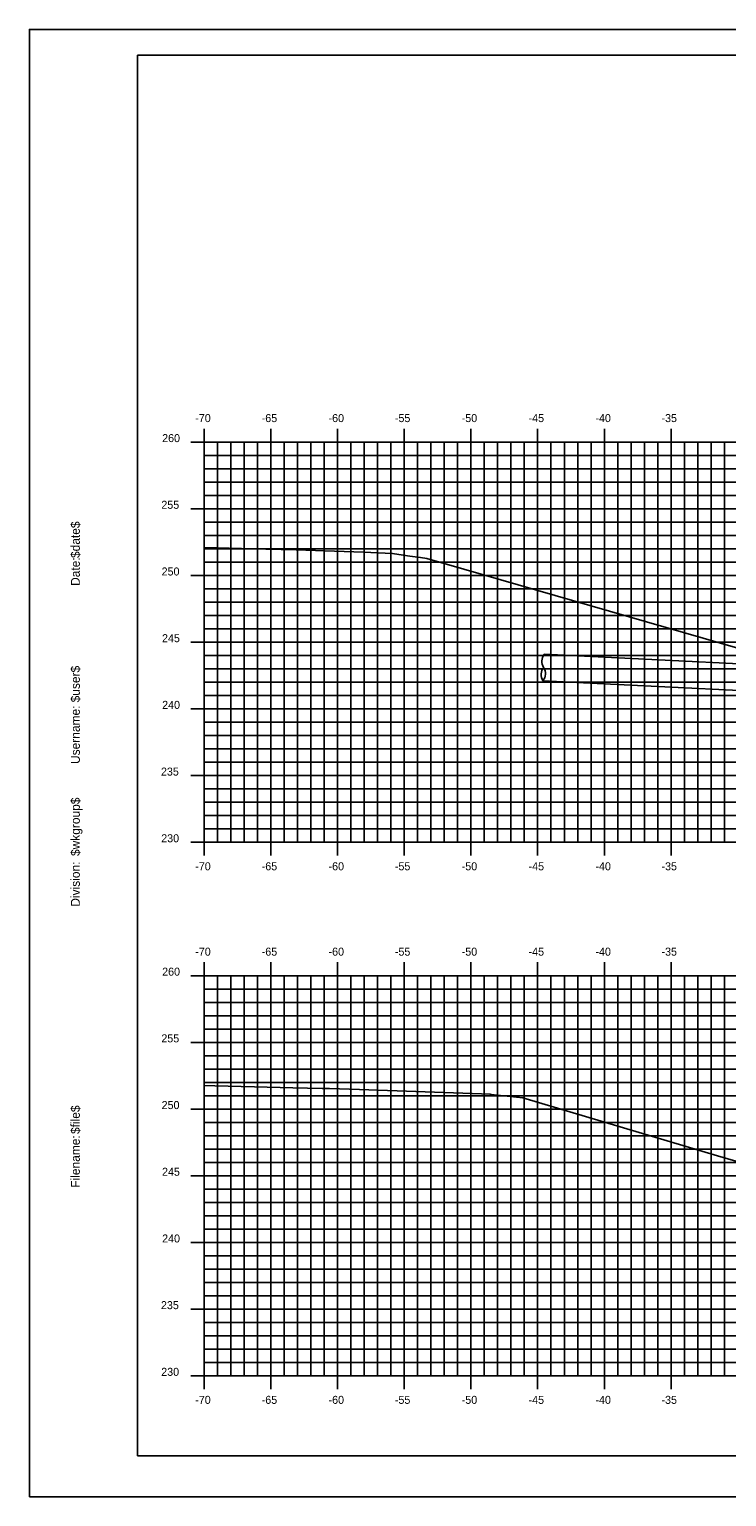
# Model space of a CAD drawing. Extents: x 1170543 to 1177585, y 609599 to 610623.
# Drawn here: x 1172612.9 to 1172665.2, y 609598.8 to 609708.8 of the extents above; entities that cross this region are included whole.
import ezdxf

# ---------------------------------------------------------------- set-up
doc = ezdxf.new("R2010")
doc.units = 0
for name, color, linetype in [('BORDER', 7, 'Continuous'), ('D_Drainage_CB_TypeA1-B1', 7, 'Continuous'), ('D_Drainage_Text', 7, 'Continuous'), ('H_V ANNOTATION', 7, 'Continuous'), ('MAJOR', 7, 'Continuous'), ('MINOR', 7, 'Continuous'), ('PLOT BOUNDARY', 7, 'Continuous'), ('S_Roadway_Centerline', 7, 'Continuous')]:
    doc.layers.add(name, color=color, linetype=linetype)

msp = doc.modelspace()

# ---------------------------------------------------------------- linework, layer by layer
at = {"layer": 'BORDER'}
for p, q in [((1172780.99, 609706.87), (1172620.99, 609706.87)), ((1172620.99, 609706.87), (1172620.99, 609601.87)), ((1172620.99, 609601.87), (1172780.99, 609601.87))]:
    msp.add_line(p, q, dxfattribs=at)
at = {"layer": 'D_Drainage_CB_TypeA1-B1'}
for centre, start, end in [((1172652.13, 609661.43), 139.973, 213.7128), ((1172652.08, 609660.44), 139.973, 213.7128), ((1172650.74, 609660.51), 319.973, 33.7128)]:
    msp.add_arc(centre, 0.833, start, end, dxfattribs=at)
at = {"layer": 'D_Drainage_Text'}
for p, q in [((1172651.47, 609661.97), (1172681.77, 609660.47)), ((1172651.38, 609659.97), (1172681.77, 609658.46))]:
    msp.add_line(p, q, dxfattribs=at)
at = {"layer": 'MAJOR'}
for p, q in [((1172625.99, 609678.87), (1172625.99, 609677.87)), ((1172630.99, 609678.87), (1172630.99, 609677.87)), ((1172635.99, 609678.87), (1172635.99, 609677.87)), ((1172640.99, 609678.87), (1172640.99, 609677.87)), ((1172645.99, 609678.87), (1172645.99, 609677.87)), ((1172650.99, 609678.87), (1172650.99, 609677.87)), ((1172655.99, 609678.87), (1172655.99, 609677.87)), ((1172660.99, 609678.87), (1172660.99, 609677.87)), ((1172624.99, 609677.87), (1172625.99, 609677.87)), ((1172625.99, 609677.87), (1172765.99, 609677.87)), ((1172625.99, 609647.87), (1172625.99, 609677.87)), ((1172625.99, 609647.87), (1172625.99, 609677.87)), ((1172625.99, 609677.87), (1172765.99, 609677.87)), ((1172630.99, 609647.87), (1172630.99, 609677.87)), ((1172635.99, 609647.87), (1172635.99, 609677.87)), ((1172640.99, 609647.87), (1172640.99, 609677.87)), ((1172645.99, 609647.87), (1172645.99, 609677.87)), ((1172650.99, 609647.87), (1172650.99, 609677.87)), ((1172655.99, 609647.87), (1172655.99, 609677.87)), ((1172660.99, 609647.87), (1172660.99, 609677.87)), ((1172624.99, 609672.87), (1172625.99, 609672.87)), ((1172625.99, 609672.87), (1172765.99, 609672.87)), ((1172624.99, 609667.87), (1172625.99, 609667.87)), ((1172625.99, 609667.87), (1172765.99, 609667.87)), ((1172624.99, 609662.87), (1172625.99, 609662.87)), ((1172625.99, 609662.87), (1172765.99, 609662.87)), ((1172624.99, 609657.87), (1172625.99, 609657.87)), ((1172625.99, 609657.87), (1172765.99, 609657.87)), ((1172624.99, 609652.87), (1172625.99, 609652.87)), ((1172625.99, 609652.87), (1172765.99, 609652.87)), ((1172624.99, 609647.87), (1172625.99, 609647.87)), ((1172625.99, 609647.87), (1172765.99, 609647.87)), ((1172625.99, 609647.87), (1172765.99, 609647.87)), ((1172625.99, 609646.87), (1172625.99, 609647.87)), ((1172630.99, 609646.87), (1172630.99, 609647.87)), ((1172635.99, 609646.87), (1172635.99, 609647.87)), ((1172640.99, 609646.87), (1172640.99, 609647.87)), ((1172645.99, 609646.87), (1172645.99, 609647.87)), ((1172650.99, 609646.87), (1172650.99, 609647.87)), ((1172655.99, 609646.87), (1172655.99, 609647.87)), ((1172660.99, 609646.87), (1172660.99, 609647.87)), ((1172625.99, 609638.87), (1172625.99, 609637.87)), ((1172630.99, 609638.87), (1172630.99, 609637.87)), ((1172635.99, 609638.87), (1172635.99, 609637.87)), ((1172640.99, 609638.87), (1172640.99, 609637.87)), ((1172645.99, 609638.87), (1172645.99, 609637.87)), ((1172650.99, 609638.87), (1172650.99, 609637.87)), ((1172655.99, 609638.87), (1172655.99, 609637.87)), ((1172660.99, 609638.87), (1172660.99, 609637.87)), ((1172624.99, 609637.87), (1172625.99, 609637.87)), ((1172625.99, 609637.87), (1172765.99, 609637.87)), ((1172625.99, 609607.87), (1172625.99, 609637.87)), ((1172625.99, 609607.87), (1172625.99, 609637.87)), ((1172625.99, 609637.87), (1172765.99, 609637.87)), ((1172630.99, 609607.87), (1172630.99, 609637.87)), ((1172635.99, 609607.87), (1172635.99, 609637.87)), ((1172640.99, 609607.87), (1172640.99, 609637.87)), ((1172645.99, 609607.87), (1172645.99, 609637.87)), ((1172650.99, 609607.87), (1172650.99, 609637.87)), ((1172655.99, 609607.87), (1172655.99, 609637.87)), ((1172660.99, 609607.87), (1172660.99, 609637.87)), ((1172624.99, 609632.87), (1172625.99, 609632.87)), ((1172625.99, 609632.87), (1172765.99, 609632.87)), ((1172624.99, 609627.87), (1172625.99, 609627.87)), ((1172625.99, 609627.87), (1172765.99, 609627.87)), ((1172624.99, 609622.87), (1172625.99, 609622.87)), ((1172625.99, 609622.87), (1172765.99, 609622.87)), ((1172624.99, 609617.87), (1172625.99, 609617.87)), ((1172625.99, 609617.87), (1172765.99, 609617.87)), ((1172624.99, 609612.87), (1172625.99, 609612.87)), ((1172625.99, 609612.87), (1172765.99, 609612.87)), ((1172624.99, 609607.87), (1172625.99, 609607.87)), ((1172625.99, 609607.87), (1172765.99, 609607.87)), ((1172625.99, 609607.87), (1172765.99, 609607.87)), ((1172625.99, 609606.87), (1172625.99, 609607.87)), ((1172630.99, 609606.87), (1172630.99, 609607.87)), ((1172635.99, 609606.87), (1172635.99, 609607.87)), ((1172640.99, 609606.87), (1172640.99, 609607.87)), ((1172645.99, 609606.87), (1172645.99, 609607.87)), ((1172650.99, 609606.87), (1172650.99, 609607.87)), ((1172655.99, 609606.87), (1172655.99, 609607.87)), ((1172660.99, 609606.87), (1172660.99, 609607.87))]:
    msp.add_line(p, q, dxfattribs=at)
at = {"layer": 'MINOR'}
for p, q in [((1172626.99, 609647.87), (1172626.99, 609677.87)), ((1172627.99, 609647.87), (1172627.99, 609677.87)), ((1172628.99, 609647.87), (1172628.99, 609677.87)), ((1172629.99, 609647.87), (1172629.99, 609677.87)), ((1172631.99, 609647.87), (1172631.99, 609677.87)), ((1172632.99, 609647.87), (1172632.99, 609677.87)), ((1172633.99, 609647.87), (1172633.99, 609677.87)), ((1172634.99, 609647.87), (1172634.99, 609677.87)), ((1172636.99, 609647.87), (1172636.99, 609677.87)), ((1172637.99, 609647.87), (1172637.99, 609677.87)), ((1172638.99, 609647.87), (1172638.99, 609677.87)), ((1172639.99, 609647.87), (1172639.99, 609677.87)), ((1172641.99, 609647.87), (1172641.99, 609677.87)), ((1172642.99, 609647.87), (1172642.99, 609677.87)), ((1172643.99, 609647.87), (1172643.99, 609677.87)), ((1172644.99, 609647.87), (1172644.99, 609677.87)), ((1172646.99, 609647.87), (1172646.99, 609677.87)), ((1172647.99, 609647.87), (1172647.99, 609677.87)), ((1172648.99, 609647.87), (1172648.99, 609677.87)), ((1172649.99, 609647.87), (1172649.99, 609677.87)), ((1172651.99, 609647.87), (1172651.99, 609677.87)), ((1172652.99, 609647.87), (1172652.99, 609677.87)), ((1172653.99, 609647.87), (1172653.99, 609677.87)), ((1172654.99, 609647.87), (1172654.99, 609677.87)), ((1172656.99, 609647.87), (1172656.99, 609677.87)), ((1172657.99, 609647.87), (1172657.99, 609677.87)), ((1172658.99, 609647.87), (1172658.99, 609677.87)), ((1172659.99, 609647.87), (1172659.99, 609677.87)), ((1172661.99, 609647.87), (1172661.99, 609677.87)), ((1172662.99, 609647.87), (1172662.99, 609677.87)), ((1172663.99, 609647.87), (1172663.99, 609677.87)), ((1172664.99, 609647.87), (1172664.99, 609677.87)), ((1172625.99, 609676.87), (1172765.99, 609676.87)), ((1172625.99, 609676.87), (1172626.99, 609676.87)), ((1172625.99, 609675.87), (1172765.99, 609675.87)), ((1172625.99, 609675.87), (1172626.99, 609675.87)), ((1172625.99, 609674.87), (1172765.99, 609674.87)), ((1172625.99, 609674.87), (1172626.99, 609674.87)), ((1172625.99, 609673.87), (1172765.99, 609673.87)), ((1172625.99, 609673.87), (1172626.99, 609673.87)), ((1172625.99, 609671.87), (1172765.99, 609671.87)), ((1172625.99, 609671.87), (1172626.99, 609671.87)), ((1172625.99, 609670.87), (1172765.99, 609670.87)), ((1172625.99, 609670.87), (1172626.99, 609670.87)), ((1172625.99, 609669.87), (1172765.99, 609669.87)), ((1172625.99, 609669.87), (1172626.99, 609669.87)), ((1172625.99, 609668.87), (1172765.99, 609668.87)), ((1172625.99, 609668.87), (1172626.99, 609668.87)), ((1172625.99, 609666.87), (1172765.99, 609666.87)), ((1172625.99, 609666.87), (1172626.99, 609666.87)), ((1172625.99, 609665.87), (1172765.99, 609665.87)), ((1172625.99, 609665.87), (1172626.99, 609665.87)), ((1172625.99, 609664.87), (1172765.99, 609664.87)), ((1172625.99, 609664.87), (1172626.99, 609664.87)), ((1172625.99, 609663.87), (1172765.99, 609663.87)), ((1172625.99, 609663.87), (1172626.99, 609663.87)), ((1172625.99, 609661.87), (1172765.99, 609661.87)), ((1172625.99, 609661.87), (1172626.99, 609661.87)), ((1172625.99, 609660.87), (1172765.99, 609660.87)), ((1172625.99, 609660.87), (1172626.99, 609660.87)), ((1172625.99, 609659.87), (1172765.99, 609659.87)), ((1172625.99, 609659.87), (1172626.99, 609659.87)), ((1172625.99, 609658.87), (1172765.99, 609658.87)), ((1172625.99, 609658.87), (1172626.99, 609658.87)), ((1172625.99, 609656.87), (1172765.99, 609656.87)), ((1172625.99, 609656.87), (1172626.99, 609656.87)), ((1172625.99, 609655.87), (1172765.99, 609655.87)), ((1172625.99, 609655.87), (1172626.99, 609655.87)), ((1172625.99, 609654.87), (1172765.99, 609654.87)), ((1172625.99, 609654.87), (1172626.99, 609654.87)), ((1172625.99, 609653.87), (1172765.99, 609653.87)), ((1172625.99, 609653.87), (1172626.99, 609653.87)), ((1172625.99, 609651.87), (1172765.99, 609651.87)), ((1172625.99, 609651.87), (1172626.99, 609651.87)), ((1172625.99, 609650.87), (1172765.99, 609650.87)), ((1172625.99, 609650.87), (1172626.99, 609650.87)), ((1172625.99, 609649.87), (1172765.99, 609649.87)), ((1172625.99, 609649.87), (1172626.99, 609649.87)), ((1172625.99, 609648.87), (1172765.99, 609648.87)), ((1172625.99, 609648.87), (1172626.99, 609648.87)), ((1172626.99, 609607.87), (1172626.99, 609637.87)), ((1172627.99, 609607.87), (1172627.99, 609637.87)), ((1172628.99, 609607.87), (1172628.99, 609637.87)), ((1172629.99, 609607.87), (1172629.99, 609637.87)), ((1172631.99, 609607.87), (1172631.99, 609637.87)), ((1172632.99, 609607.87), (1172632.99, 609637.87)), ((1172633.99, 609607.87), (1172633.99, 609637.87)), ((1172634.99, 609607.87), (1172634.99, 609637.87)), ((1172636.99, 609607.87), (1172636.99, 609637.87)), ((1172637.99, 609607.87), (1172637.99, 609637.87)), ((1172638.99, 609607.87), (1172638.99, 609637.87)), ((1172639.99, 609607.87), (1172639.99, 609637.87)), ((1172641.99, 609607.87), (1172641.99, 609637.87)), ((1172642.99, 609607.87), (1172642.99, 609637.87)), ((1172643.99, 609607.87), (1172643.99, 609637.87)), ((1172644.99, 609607.87), (1172644.99, 609637.87)), ((1172646.99, 609607.87), (1172646.99, 609637.87)), ((1172647.99, 609607.87), (1172647.99, 609637.87)), ((1172648.99, 609607.87), (1172648.99, 609637.87)), ((1172649.99, 609607.87), (1172649.99, 609637.87)), ((1172651.99, 609607.87), (1172651.99, 609637.87)), ((1172652.99, 609607.87), (1172652.99, 609637.87)), ((1172653.99, 609607.87), (1172653.99, 609637.87)), ((1172654.99, 609607.87), (1172654.99, 609637.87)), ((1172656.99, 609607.87), (1172656.99, 609637.87)), ((1172657.99, 609607.87), (1172657.99, 609637.87)), ((1172658.99, 609607.87), (1172658.99, 609637.87)), ((1172659.99, 609607.87), (1172659.99, 609637.87)), ((1172661.99, 609607.87), (1172661.99, 609637.87)), ((1172662.99, 609607.87), (1172662.99, 609637.87)), ((1172663.99, 609607.87), (1172663.99, 609637.87)), ((1172664.99, 609607.87), (1172664.99, 609637.87)), ((1172625.99, 609636.87), (1172765.99, 609636.87)), ((1172625.99, 609636.87), (1172626.99, 609636.87)), ((1172625.99, 609635.87), (1172765.99, 609635.87)), ((1172625.99, 609635.87), (1172626.99, 609635.87)), ((1172625.99, 609634.87), (1172765.99, 609634.87)), ((1172625.99, 609634.87), (1172626.99, 609634.87)), ((1172625.99, 609633.87), (1172765.99, 609633.87)), ((1172625.99, 609633.87), (1172626.99, 609633.87)), ((1172625.99, 609631.87), (1172765.99, 609631.87)), ((1172625.99, 609631.87), (1172626.99, 609631.87)), ((1172625.99, 609630.87), (1172765.99, 609630.87)), ((1172625.99, 609630.87), (1172626.99, 609630.87)), ((1172625.99, 609629.87), (1172765.99, 609629.87)), ((1172625.99, 609629.87), (1172626.99, 609629.87)), ((1172625.99, 609628.87), (1172765.99, 609628.87)), ((1172625.99, 609628.87), (1172626.99, 609628.87)), ((1172625.99, 609626.87), (1172765.99, 609626.87)), ((1172625.99, 609626.87), (1172626.99, 609626.87)), ((1172625.99, 609625.87), (1172765.99, 609625.87)), ((1172625.99, 609625.87), (1172626.99, 609625.87)), ((1172625.99, 609624.87), (1172765.99, 609624.87)), ((1172625.99, 609624.87), (1172626.99, 609624.87)), ((1172625.99, 609623.87), (1172765.99, 609623.87)), ((1172625.99, 609623.87), (1172626.99, 609623.87)), ((1172625.99, 609621.87), (1172765.99, 609621.87)), ((1172625.99, 609621.87), (1172626.99, 609621.87)), ((1172625.99, 609620.87), (1172765.99, 609620.87)), ((1172625.99, 609620.87), (1172626.99, 609620.87)), ((1172625.99, 609619.87), (1172765.99, 609619.87)), ((1172625.99, 609619.87), (1172626.99, 609619.87)), ((1172625.99, 609618.87), (1172765.99, 609618.87)), ((1172625.99, 609618.87), (1172626.99, 609618.87)), ((1172625.99, 609616.87), (1172765.99, 609616.87)), ((1172625.99, 609616.87), (1172626.99, 609616.87)), ((1172625.99, 609615.87), (1172765.99, 609615.87)), ((1172625.99, 609615.87), (1172626.99, 609615.87)), ((1172625.99, 609614.87), (1172765.99, 609614.87)), ((1172625.99, 609614.87), (1172626.99, 609614.87)), ((1172625.99, 609613.87), (1172765.99, 609613.87)), ((1172625.99, 609613.87), (1172626.99, 609613.87)), ((1172625.99, 609611.87), (1172765.99, 609611.87)), ((1172625.99, 609611.87), (1172626.99, 609611.87)), ((1172625.99, 609610.87), (1172765.99, 609610.87)), ((1172625.99, 609610.87), (1172626.99, 609610.87)), ((1172625.99, 609609.87), (1172765.99, 609609.87)), ((1172625.99, 609609.87), (1172626.99, 609609.87)), ((1172625.99, 609608.87), (1172765.99, 609608.87)), ((1172625.99, 609608.87), (1172626.99, 609608.87))]:
    msp.add_line(p, q, dxfattribs=at)
at = {"layer": 'PLOT BOUNDARY'}
msp.add_lwpolyline([(1172612.9, 609598.81), (1172782.9, 609598.81), (1172782.9, 609708.81), (1172612.9, 609708.81)], close=True, dxfattribs=at)
at = {"layer": 'S_Roadway_Centerline'}
for points in [[(1172625.99, 609669.97), (1172627.86, 609669.92), (1172630.63, 609669.85), (1172632.9, 609669.8), (1172636.48, 609669.67), (1172637.95, 609669.62), (1172640.12, 609669.51), (1172640.26, 609669.5), (1172641.42, 609669.33), (1172642.2, 609669.21), (1172642.69, 609669.15), (1172664.7, 609662.79), (1172673.53, 609660.25), (1172678.25, 609659.8), (1172686.67, 609658.92), (1172688.72, 609658.71), (1172707.81, 609658.63), (1172724.9, 609658.25), (1172726.15, 609658.21), (1172727.07, 609658.14)], [(1172625.99, 609629.63), (1172626.79, 609629.61), (1172629.78, 609629.54), (1172632.64, 609629.46), (1172634.83, 609629.41), (1172635.39, 609629.4), (1172637.63, 609629.34), (1172646.77, 609629), (1172647.44, 609628.98), (1172647.5, 609628.97), (1172649.87, 609628.71), (1172664.48, 609624.36), (1172682.54, 609619.12), (1172689.24, 609618.63), (1172708.62, 609617.64), (1172717.35, 609616.88), (1172743.56, 609616.43)]]:
    msp.add_lwpolyline(points, dxfattribs=at)

# ---------------------------------------------------------------- texts
at = {"layer": 'BORDER'}
for s, p in [('$date$', (1172616.68, 609669.18)), ('Date:', (1172616.68, 609667.09)), ('$user$', (1172616.68, 609658.36)), ('Username:', (1172616.68, 609653.74)), ('$wkgroup$', (1172616.68, 609646.84)), ('Division:', (1172616.68, 609643.04)), ('$file$', (1172616.68, 609626)), ('Filename:', (1172616.68, 609621.97))]:
    msp.add_text(s, height=0.67, rotation=90, dxfattribs=at).set_placement(p)
at = {"layer": 'H_V ANNOTATION'}
for s, p in [('-70', (1172625.33, 609679.37)), ('-65', (1172630.31, 609679.37)), ('-60', (1172635.32, 609679.37)), ('-55', (1172640.29, 609679.37)), ('-50', (1172645.3, 609679.37)), ('-45', (1172650.31, 609679.37)), ('-40', (1172655.32, 609679.37)), ('-35', (1172660.27, 609679.37)), ('260', (1172622.85, 609677.87)), ('255', (1172622.79, 609672.87)), ('250', (1172622.81, 609667.87)), ('245', (1172622.84, 609662.87)), ('240', (1172622.85, 609657.87)), ('235', (1172622.76, 609652.87)), ('230', (1172622.78, 609647.87)), ('-70', (1172625.33, 609645.77)), ('-65', (1172630.31, 609645.77)), ('-60', (1172635.32, 609645.77)), ('-55', (1172640.29, 609645.77)), ('-50', (1172645.3, 609645.77)), ('-45', (1172650.31, 609645.77)), ('-40', (1172655.32, 609645.77)), ('-35', (1172660.27, 609645.77)), ('-70', (1172625.33, 609639.37)), ('-65', (1172630.31, 609639.37)), ('-60', (1172635.32, 609639.37)), ('-55', (1172640.29, 609639.37)), ('-50', (1172645.3, 609639.37)), ('-45', (1172650.31, 609639.37)), ('-40', (1172655.32, 609639.37)), ('-35', (1172660.27, 609639.37)), ('260', (1172622.85, 609637.87)), ('255', (1172622.79, 609632.87)), ('250', (1172622.81, 609627.87)), ('245', (1172622.84, 609622.87)), ('240', (1172622.85, 609617.87)), ('235', (1172622.76, 609612.87)), ('230', (1172622.78, 609607.87)), ('-70', (1172625.33, 609605.77)), ('-65', (1172630.31, 609605.77)), ('-60', (1172635.32, 609605.77)), ('-55', (1172640.29, 609605.77)), ('-50', (1172645.3, 609605.77)), ('-45', (1172650.31, 609605.77)), ('-40', (1172655.32, 609605.77)), ('-35', (1172660.27, 609605.77))]:
    msp.add_text(s, height=0.6, dxfattribs=at).set_placement(p)

doc.saveas('drawing.dxf')
